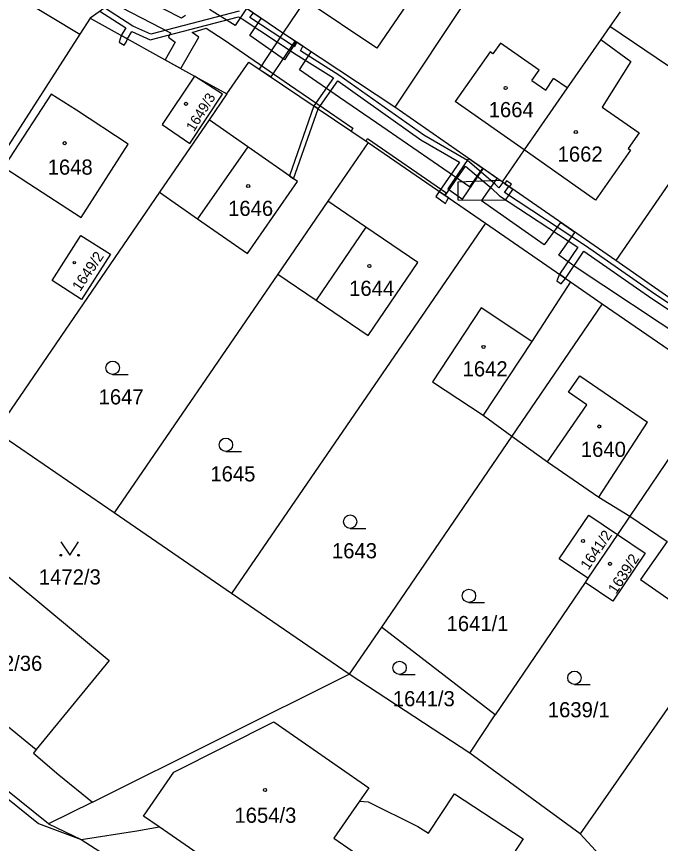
# Model space of a CAD drawing. Extents: x -869103 to -863415, y -1015889 to -1012477.
# Drawn here: x -865129 to -865056.7, y -1014672.1 to -1014579.3 of the extents above; entities that cross this region are included whole.
import ezdxf

# ---------------------------------------------------------------- set-up
doc = ezdxf.new("R2010")
doc.units = 0
for name, color, linetype in [('Hranice parcel', 7, 'Continuous'), ('Parcelní čísla', 7, 'Continuous'), ('Vnitřní kresba', 7, 'Continuous'), ('Věcná břemena k části', 7, 'Continuous'), ('Značky budov', 7, 'Continuous'), ('Značky kultur', 7, 'Continuous')]:
    doc.layers.add(name, color=color, linetype=linetype)

msp = doc.modelspace()

# ---------------------------------------------------------------- linework, layer by layer
at = {"layer": 'Hranice parcel'}
for p, q in [((-865135.58, -1014572.96), (-865121.86, -1014581.31)), ((-865111.31, -1014572.86), (-865120.71, -1014579.53)), ((-865099.06, -1014581.21), (-865111.31, -1014572.86)), ((-865078.09, -1014576.85), (-865086.49, -1014589.5)), ((-865096.56, -1014577.46), (-865099.06, -1014581.21)), ((-865061.21, -1014578.82), (-865062.36, -1014580.47)), ((-865120.71, -1014579.53), (-865121.86, -1014581.31)), ((-865049.57, -1014589.13), (-865062.36, -1014580.47)), ((-865121.86, -1014581.31), (-865150.12, -1014625.23)), ((-865086.49, -1014589.5), (-865099.06, -1014581.21)), ((-865105.35, -1014588.03), (-865107.34, -1014590.94)), ((-865074.45, -1014597.91), (-865086.49, -1014589.5)), ((-865107.34, -1014590.94), (-865112.91, -1014599.06)), ((-865089.5, -1014593.47), (-865094.03, -1014600.08)), ((-865089.5, -1014593.47), (-865076.32, -1014602.54)), ((-865061.7, -1014606.74), (-865074.45, -1014597.91)), ((-865112.91, -1014599.06), (-865131.32, -1014625.92)), ((-865094.03, -1014600.08), (-865099.65, -1014608.27)), ((-865076.32, -1014602.54), (-865104.83, -1014644.07)), ((-865076.32, -1014602.54), (-865066.79, -1014609.11)), ((-865049.29, -1014615.37), (-865061.7, -1014606.74)), ((-865099.65, -1014608.27), (-865118.01, -1014635.04)), ((-865066.79, -1014609.11), (-865063.21, -1014611.57)), ((-865063.21, -1014611.57), (-865073.35, -1014626.42)), ((-865063.21, -1014611.57), (-865050.09, -1014620.6)), ((-865118.01, -1014635.04), (-865131.32, -1014625.92)), ((-865073.35, -1014626.42), (-865087.99, -1014647.88)), ((-865054.54, -1014627.19), (-865060.1, -1014635.41)), ((-865104.83, -1014644.07), (-865118.01, -1014635.04)), ((-865060.1, -1014635.41), (-865061.49, -1014637.47)), ((-865061.49, -1014637.47), (-865064.81, -1014642.37)), ((-865065.13, -1014642.85), (-865075.25, -1014657.71)), ((-865064.81, -1014642.37), (-865065.13, -1014642.85)), ((-865091.61, -1014653.14), (-865104.83, -1014644.07)), ((-865087.99, -1014647.88), (-865091.61, -1014653.14)), ((-865075.25, -1014657.71), (-865087.99, -1014647.88)), ((-865141.56, -1014649.47), (-865126.77, -1014661.6)), ((-865051.42, -1014650.54), (-865065.67, -1014671.07)), ((-865120.43, -1014667.49), (-865091.61, -1014653.14)), ((-865078.07, -1014661.99), (-865091.61, -1014653.14)), ((-865078.07, -1014661.99), (-865075.25, -1014657.71)), ((-865065.67, -1014671.07), (-865078.07, -1014661.99)), ((-865120.43, -1014667.49), (-865125.37, -1014669.95)), ((-865125.37, -1014669.95), (-865121.71, -1014671.7)), ((-865054.22, -1014683.46), (-865065.67, -1014671.07))]:
    msp.add_line(p, q, dxfattribs=at)
for points in [[(-865120.71, -1014579.53), (-865109.01, -1014586.02), (-865105.35, -1014588.03)], [(-865062.36, -1014580.47), (-865063.38, -1014581.94), (-865067.14, -1014587.36), (-865071.96, -1014594.32), (-865074.45, -1014597.91)], [(-865105.35, -1014588.03), (-865102.9, -1014584.45), (-865089.5, -1014593.47)], [(-865109.01, -1014586.02), (-865112.63, -1014591.45), (-865109.5, -1014593.6), (-865105.84, -1014588.06), (-865109.01, -1014586.02)], [(-865116.43, -1014593.65), (-865122.26, -1014589.87), (-865125.08, -1014588.04), (-865129.75, -1014595.24), (-865130.4, -1014596.25), (-865127.58, -1014598.08), (-865121.71, -1014601.89), (-865116.43, -1014593.65)], [(-865049.57, -1014589.13), (-865054.29, -1014595.97), (-865061.7, -1014606.74)], [(-865112.91, -1014599.06), (-865108.64, -1014602.04), (-865103.06, -1014605.93), (-865097.43, -1014597.85), (-865103.01, -1014593.96), (-865107.34, -1014590.94)], [(-865099.65, -1014608.27), (-865095.34, -1014611.19), (-865089.5, -1014615.15), (-865083.93, -1014606.93), (-865089.77, -1014602.97), (-865094.03, -1014600.08)], [(-865118.44, -1014606.03), (-865121.68, -1014611.09), (-865124.98, -1014608.98), (-865121.74, -1014603.92), (-865118.44, -1014606.03)], [(-865066.79, -1014609.11), (-865071.12, -1014615.81), (-865076.81, -1014612.05), (-865082.28, -1014620.33), (-865076.59, -1014624.09), (-865073.35, -1014626.42)], [(-865073.35, -1014626.42), (-865069.34, -1014629.31), (-865063.59, -1014633.27), (-865060.1, -1014635.41)], [(-865058.9, -1014642.52), (-865053.26, -1014646.45), (-865046.15, -1014636.42), (-865045.17, -1014637.11), (-865043.61, -1014634.9), (-865052.15, -1014628.89)], [(-865064.81, -1014642.37), (-865068.03, -1014640.19), (-865064.71, -1014635.29), (-865061.49, -1014637.47)], [(-865060.1, -1014635.41), (-865055.92, -1014638.24), (-865058.9, -1014642.52)], [(-865061.49, -1014637.47), (-865058.38, -1014639.57), (-865062.01, -1014644.96), (-865065.13, -1014642.85)], [(-865141.56, -1014649.47), (-865133.3, -1014639.43), (-865118.58, -1014651.61), (-865126.77, -1014661.6)], [(-865125.37, -1014669.95), (-865143.61, -1014655.31), (-865146.74, -1014652.63)], [(-865112.97, -1014670.26), (-865114.71, -1014669.06), (-865111.3, -1014664.12), (-865100.1, -1014658.49), (-865089.42, -1014665.89), (-865090.46, -1014667.39)], [(-865126.77, -1014661.6), (-865127.09, -1014661.99), (-865124.21, -1014664.43), (-865120.43, -1014667.49)], [(-865129.98, -1014667.11), (-865126.52, -1014669.91), (-865121.71, -1014671.7)], [(-865090.46, -1014667.39), (-865089.51, -1014667.46), (-865083.9, -1014670.22), (-865082.71, -1014671), (-865079.81, -1014666.57), (-865072.07, -1014671.63), (-865074.88, -1014675.92), (-865073.83, -1014676.71)], [(-865090.46, -1014667.39), (-865093.33, -1014671.54), (-865089.24, -1014674.38), (-865091.09, -1014677.05), (-865095.18, -1014674.22), (-865099.09, -1014679.87), (-865112.97, -1014670.26)], [(-865121.71, -1014671.7), (-865115.48, -1014670.73), (-865112.97, -1014670.26)], [(-865121.71, -1014671.7), (-865105.92, -1014681.83), (-865075.83, -1014702.03), (-865074.7, -1014702.8)]]:
    msp.add_lwpolyline(points, dxfattribs=at)
at = {"layer": 'Vnitřní kresba'}
for p, q in [((-865088.53, -1014582.91), (-865096.56, -1014577.46)), ((-865084.71, -1014577.27), (-865088.53, -1014582.91)), ((-865074.62, -1014582.32), (-865075.48, -1014583.54)), ((-865070.29, -1014585.37), (-865074.62, -1014582.32)), ((-865063.38, -1014581.94), (-865059.99, -1014584.41)), ((-865075.8, -1014583.31), (-865079.71, -1014588.87)), ((-865075.48, -1014583.54), (-865075.8, -1014583.31)), ((-865059.99, -1014584.41), (-865063.23, -1014589.5)), ((-865071.11, -1014586.54), (-865070.29, -1014585.37)), ((-865069.56, -1014587.6), (-865068.67, -1014586.3)), ((-865067.14, -1014587.36), (-865068.67, -1014586.3)), ((-865071.11, -1014586.54), (-865069.56, -1014587.6)), ((-865071.96, -1014594.32), (-865079.71, -1014588.87)), ((-865063.23, -1014589.5), (-865059.08, -1014592.41)), ((-865059.08, -1014592.41), (-865060.29, -1014594.14)), ((-865103.01, -1014593.96), (-865108.64, -1014602.04)), ((-865063.97, -1014599.94), (-865071.96, -1014594.32)), ((-865060.02, -1014594.33), (-865063.97, -1014599.94)), ((-865060.29, -1014594.14), (-865060.02, -1014594.33)), ((-865089.77, -1014602.97), (-865095.34, -1014611.19)), ((-865071.12, -1014615.81), (-865076.59, -1014624.09)), ((-865066.98, -1014621.5), (-865065.71, -1014619.65)), ((-865065.71, -1014619.65), (-865058.12, -1014624.88)), ((-865064.93, -1014622.92), (-865066.98, -1014621.5)), ((-865069.34, -1014629.31), (-865064.93, -1014622.92)), ((-865063.59, -1014633.27), (-865058.12, -1014624.88))]:
    msp.add_line(p, q, dxfattribs=at)
at = {"layer": 'Věcná břemena k části'}
for points in [[(-865109.99, -1014579.23), (-865110.44, -1014579.53), (-865116.39, -1014576.47)], [(-865118.26, -1014577.79), (-865111.69, -1014581.18), (-865111.93, -1014581.68), (-865111.15, -1014582.24), (-865112.27, -1014584.21), (-865110.51, -1014585.19), (-865108.51, -1014581.66), (-865109.25, -1014581.14), (-865107.69, -1014580.67), (-865105.65, -1014581.95), (-865098.31, -1014587.01), (-865093.85, -1014590.08), (-865091.21, -1014591.89), (-865091.39, -1014592.2), (-865089.72, -1014593.32), (-865089.56, -1014593.03), (-865080.78, -1014599.08), (-865080.9, -1014599.38), (-865076.32, -1014602.54), (-865066.79, -1014609.11), (-865063.21, -1014611.57), (-865050.09, -1014620.6)], [(-865119.62, -1014578.76), (-865116.71, -1014580.61), (-865117.21, -1014581.47), (-865116.51, -1014581.86), (-865116.02, -1014581.01), (-865113.97, -1014581.96), (-865104.04, -1014579.39), (-865103.64, -1014579.61), (-865097.56, -1014583.62), (-865093.38, -1014586.24), (-865095.58, -1014589.38), (-865095.09, -1014589.71), (-865092.88, -1014586.57), (-865083.56, -1014593.17), (-865079.22, -1014595.69), (-865081.51, -1014598.97), (-865080.86, -1014599.42), (-865078.55, -1014596.14), (-865075.65, -1014598.6), (-865074.73, -1014599.46), (-865065.94, -1014605.23), (-865068, -1014608.27), (-865067.34, -1014608.73), (-865065.27, -1014605.68), (-865057.63, -1014611), (-865053.24, -1014613.91)], [(-865103.96, -1014578.75), (-865113.91, -1014581.32), (-865115.91, -1014580.41), (-865119.09, -1014578.38)], [(-865053.6, -1014615.82), (-865066.15, -1014607.49), (-865068.09, -1014606.12), (-865066.27, -1014603.58), (-865067.91, -1014602.44), (-865069.73, -1014604.98), (-865076.78, -1014600.03), (-865075.01, -1014597.52), (-865076.65, -1014596.37), (-865078.13, -1014598.47), (-865088.57, -1014591.29), (-865092.71, -1014588.44), (-865097.22, -1014585.33), (-865095.91, -1014583.29), (-865097.58, -1014582.18), (-865098.87, -1014584.19), (-865102.79, -1014581.49), (-865101.49, -1014579.56), (-865103.14, -1014578.43), (-865104.44, -1014580.35), (-865107.31, -1014578.55)], [(-865057.29, -1014610.5), (-865065.1, -1014605.07), (-865074.2, -1014599.08), (-865073.71, -1014598.42), (-865074.37, -1014597.97), (-865074.83, -1014598.58), (-865075.25, -1014598.16), (-865078.35, -1014595.5), (-865083.24, -1014592.67), (-865092.78, -1014585.91), (-865097.1, -1014583.19), (-865096.83, -1014582.68), (-865097.5, -1014582.24), (-865097.78, -1014582.76), (-865102.77, -1014579.47), (-865102.37, -1014578.95)], [(-865051.1, -1014614.63), (-865057.29, -1014610.5)]]:
    msp.add_lwpolyline(points, dxfattribs=at)
for points in [[(-865116.51, -1014581.86), (-865117.21, -1014581.47), (-865117.44, -1014582.24), (-865116.89, -1014582.55), (-865116.66, -1014582.23)], [(-865099.06, -1014581.21), (-865101.72, -1014585.25), (-865100.4, -1014586.13), (-865097.69, -1014582.12)], [(-865095.58, -1014589.38), (-865098.32, -1014597.23), (-865097.88, -1014597.54), (-865095.09, -1014589.71)], [(-865076.57, -1014596.43), (-865078.21, -1014595.28), (-865080.56, -1014598.69), (-865078.91, -1014599.83)], [(-865079.41, -1014599.93), (-865074.07, -1014599.94), (-865073.24, -1014598.75), (-865074.45, -1014597.91), (-865074.68, -1014597.75), (-865079.41, -1014597.93)], [(-865074.15, -1014598.12), (-865073.71, -1014598.42), (-865073.63, -1014598.44), (-865073.41, -1014598.15), (-865073.95, -1014597.79), (-865074.13, -1014598.09)], [(-865081.51, -1014598.97), (-865081.91, -1014599.54), (-865081.36, -1014599.93), (-865080.8, -1014600.33), (-865080.65, -1014600.03), (-865080.48, -1014599.68), (-865080.86, -1014599.42)], [(-865068, -1014608.27), (-865068.32, -1014609.01), (-865067.81, -1014609.34), (-865067.34, -1014608.73)]]:
    msp.add_lwpolyline(points, close=True, dxfattribs=at)
at = {"layer": 'Značky budov'}
for centre, radius in [((-865074.057, -1014587.369), 0.175), ((-865109.937, -1014589.139), 0.175), ((-865066.177, -1014592.309), 0.175), ((-865123.567, -1014593.559), 0.175), ((-865102.967, -1014598.369), 0.175), ((-865122.495, -1014606.959), 0.123), ((-865089.357, -1014607.349), 0.175), ((-865076.537, -1014616.419), 0.175), ((-865063.547, -1014625.349), 0.175), ((-865065.367, -1014638.199), 0.175), ((-865062.327, -1014640.759), 0.175), ((-865101.067, -1014666.149), 0.175)]:
    msp.add_circle(centre, radius, dxfattribs=at)
at = {"layer": 'Značky kultur'}
for p, q in [((-865118.183, -1014619.51), (-865116.433, -1014619.51)), ((-865105.473, -1014628.15), (-865103.723, -1014628.15)), ((-865091.513, -1014636.78), (-865089.763, -1014636.78)), ((-865078.173, -1014645.1), (-865076.423, -1014645.1)), ((-865085.963, -1014653.18), (-865084.213, -1014653.18)), ((-865066.333, -1014654.3), (-865064.583, -1014654.3))]:
    msp.add_line(p, q, dxfattribs=at)
msp.add_lwpolyline([(-865124.01, -1014638.299), (-865123.01, -1014639.8), (-865122.01, -1014638.299)], dxfattribs=at)
for centre, radius in [((-865118.183, -1014618.76), 0.75), ((-865105.473, -1014627.4), 0.75), ((-865091.513, -1014636.03), 0.75), ((-865124.01, -1014639.799), 0.1), ((-865122.01, -1014639.799), 0.1), ((-865078.173, -1014644.35), 0.75), ((-865085.963, -1014652.43), 0.75), ((-865066.333, -1014653.55), 0.75)]:
    msp.add_circle(centre, radius, dxfattribs=at)

# ---------------------------------------------------------------- texts
at = {"layer": 'Parcelní čísla'}
for s, height, rotation, p in [('1649/3', 1.139, 58, (-865109.05, -1014592.34)), ('1649/2', 1.19, 56, (-865121.836, -1014610.272)), ('1641/2', 1.19, 56, (-865064.766, -1014641.542)), ('1639/2', 1.19, 57, (-865061.65, -1014644.224))]:
    msp.add_text(s, height=height, rotation=rotation, dxfattribs=at).set_placement(p)
for s, p in [('1664', (-865075.96, -1014590.64)), ('1662', (-865068.22, -1014595.63)), ('1648', (-865125.48, -1014597.09)), ('1646', (-865105.22, -1014601.72)), ('1644', (-865091.63, -1014610.69)), ('1642', (-865078.89, -1014619.73)), ('1647', (-865119.76, -1014622.87)), ('1640', (-865065.61, -1014628.76)), ('1645', (-865107.21, -1014631.51)), ('1643', (-865093.56, -1014640.14)), ('1472/3', (-865126.47, -1014643.08)), ('1641/1', (-865080.69, -1014648.31)), ('1472/36', (-865134.3, -1014652.77)), ('1641/3', (-865086.72, -1014656.74)), ('1639/1', (-865069.32, -1014657.98)), ('1654/3', (-865104.51, -1014669.82))]:
    msp.add_text(s, height=1.7, dxfattribs=at).set_placement(p)

doc.saveas('drawing.dxf')
